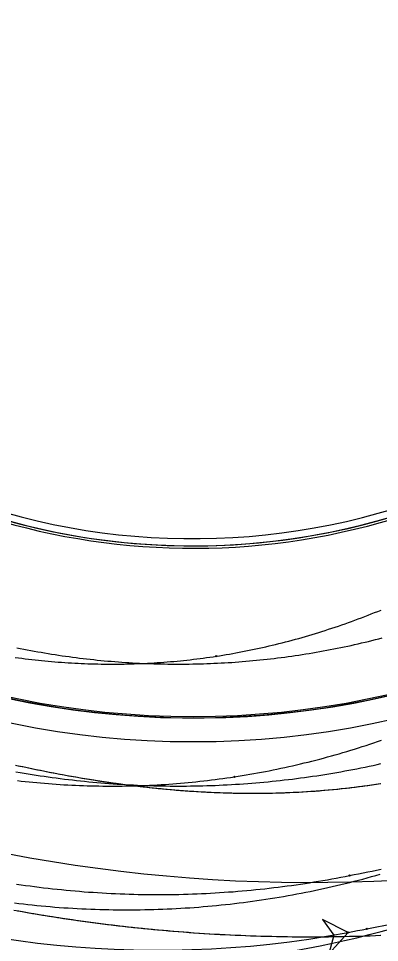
# Model space of a CAD drawing. Extents: x -14 to 1565148, y -25 to 642856.
# Drawn here: x 1564822.8 to 1564848, y 636409.1 to 636473.5 of the extents above; entities that cross this region are included whole.
import ezdxf

# ---------------------------------------------------------------- set-up
doc = ezdxf.new("R2010")
doc.units = 0
for name, color, linetype in [('DR_P_Headwall', 7, 'Continuous'), ('GE_P_Driveway_CL', 7, 'Continuous'), ('GE_X_Alignment', 7, 'Continuous'), ('PM_P_Edge_Line', 7, 'Continuous'), ('PV_P_EOP', 7, 'Continuous'), ('SC_Shading2', 7, 'Continuous'), ('TR_Turning_Path23', 7, 'Continuous'), ('TR_Turning_Path25', 7, 'Continuous'), ('TR_Turning_Path27', 7, 'Continuous'), ('TR_Turning_Path28', 7, 'Continuous'), ('TR_Turning_Path28 - Copy-1', 7, 'Continuous')]:
    doc.layers.add(name, color=color, linetype=linetype)

msp = doc.modelspace()

# ---------------------------------------------------------------- linework, layer by layer
at = {"layer": 'DR_P_Headwall'}
for points in [[(1564822.604, 636421.488), (1564822.912, 636421.422), (1564823.219, 636421.356), (1564823.527, 636421.291), (1564823.836, 636421.228), (1564824.144, 636421.165), (1564824.453, 636421.103), (1564824.762, 636421.041), (1564825.071, 636420.981), (1564825.38, 636420.922), (1564825.689, 636420.864), (1564825.999, 636420.807), (1564826.309, 636420.75), (1564826.619, 636420.695), (1564826.929, 636420.641), (1564827.24, 636420.588), (1564827.55, 636420.536), (1564827.861, 636420.485), (1564828.172, 636420.435), (1564828.483, 636420.387), (1564828.795, 636420.339), (1564829.106, 636420.293), (1564829.418, 636420.248), (1564829.73, 636420.204), (1564830.042, 636420.162), (1564830.355, 636420.12), (1564830.667, 636420.08), (1564830.98, 636420.042), (1564831.293, 636420.004), (1564831.606, 636419.968), (1564831.919, 636419.933), (1564832.232, 636419.9), (1564832.546, 636419.867), (1564832.859, 636419.837), (1564833.173, 636419.807), (1564833.487, 636419.779), (1564833.8, 636419.752), (1564834.115, 636419.727), (1564834.429, 636419.703), (1564834.733, 636419.682), (1564835.038, 636419.661), (1564835.343, 636419.643), (1564835.648, 636419.625), (1564835.952, 636419.609), (1564836.257, 636419.594), (1564836.562, 636419.581), (1564836.867, 636419.569), (1564837.172, 636419.559), (1564837.477, 636419.55), (1564837.782, 636419.542), (1564838.087, 636419.536), (1564838.392, 636419.532), (1564838.697, 636419.529), (1564839.002, 636419.527), (1564839.306, 636419.527), (1564839.611, 636419.528), (1564839.916, 636419.531), (1564840.22, 636419.536), (1564840.525, 636419.542), (1564840.829, 636419.549), (1564841.133, 636419.558), (1564841.437, 636419.569), (1564841.741, 636419.581), (1564842.045, 636419.595), (1564842.348, 636419.611), (1564842.652, 636419.628), (1564842.955, 636419.646), (1564843.258, 636419.666), (1564843.561, 636419.688), (1564843.864, 636419.712), (1564844.166, 636419.736), (1564844.468, 636419.763), (1564844.77, 636419.791), (1564845.072, 636419.821), (1564845.374, 636419.852), (1564845.675, 636419.885), (1564845.976, 636419.92), (1564846.277, 636419.957), (1564846.577, 636419.995), (1564846.878, 636420.034), (1564847.178, 636420.075), (1564847.477, 636420.118), (1564847.777, 636420.163), (1564848.076, 636420.209)], [(1564822.799, 636421.446), (1564823.108, 636421.38), (1564823.416, 636421.315), (1564823.725, 636421.25), (1564824.034, 636421.187), (1564824.343, 636421.125), (1564824.652, 636421.063), (1564824.962, 636421.002), (1564825.271, 636420.943), (1564825.581, 636420.884), (1564825.891, 636420.826), (1564826.201, 636420.77), (1564826.512, 636420.714), (1564826.823, 636420.659), (1564827.134, 636420.606), (1564827.445, 636420.553), (1564827.756, 636420.502), (1564828.068, 636420.452), (1564828.379, 636420.403), (1564828.691, 636420.355), (1564829.003, 636420.308), (1564829.316, 636420.263), (1564829.628, 636420.218), (1564829.941, 636420.175), (1564830.253, 636420.134), (1564830.566, 636420.093), (1564830.88, 636420.054), (1564831.193, 636420.016), (1564831.506, 636419.979), (1564831.82, 636419.944), (1564832.134, 636419.91), (1564832.448, 636419.877), (1564832.762, 636419.846), (1564833.076, 636419.816), (1564833.39, 636419.787), (1564833.705, 636419.76), (1564834.01, 636419.735), (1564834.316, 636419.712), (1564834.622, 636419.689), (1564834.928, 636419.668), (1564835.234, 636419.649), (1564835.54, 636419.631), (1564835.846, 636419.614), (1564836.153, 636419.599), (1564836.459, 636419.585), (1564836.765, 636419.572), (1564837.072, 636419.561), (1564837.378, 636419.552), (1564837.684, 636419.544), (1564837.991, 636419.538), (1564838.297, 636419.533), (1564838.603, 636419.529), (1564838.91, 636419.527), (1564839.216, 636419.527), (1564839.522, 636419.528), (1564839.828, 636419.53), (1564840.134, 636419.534), (1564840.44, 636419.54), (1564840.746, 636419.547), (1564841.052, 636419.556), (1564841.357, 636419.566), (1564841.663, 636419.578), (1564841.968, 636419.591), (1564842.273, 636419.607), (1564842.578, 636419.623), (1564842.883, 636419.642), (1564843.188, 636419.661), (1564843.493, 636419.683), (1564843.797, 636419.706), (1564844.101, 636419.731), (1564844.405, 636419.757), (1564844.709, 636419.785), (1564845.013, 636419.815), (1564845.316, 636419.846), (1564845.619, 636419.879), (1564845.922, 636419.913), (1564846.225, 636419.95), (1564846.527, 636419.988), (1564846.829, 636420.027), (1564847.131, 636420.069), (1564847.432, 636420.112), (1564847.734, 636420.156), (1564848.035, 636420.202)], [(1564848.066, 636409.606), (1564847.703, 636409.591), (1564847.341, 636409.577), (1564846.979, 636409.564), (1564846.617, 636409.553), (1564846.255, 636409.543), (1564845.893, 636409.533), (1564845.531, 636409.525), (1564845.17, 636409.518), (1564844.808, 636409.512), (1564844.446, 636409.508), (1564844.085, 636409.504), (1564843.724, 636409.502), (1564843.362, 636409.501), (1564843.001, 636409.5), (1564842.64, 636409.501), (1564842.279, 636409.504), (1564841.918, 636409.507), (1564841.557, 636409.511), (1564841.196, 636409.517), (1564840.835, 636409.523), (1564840.475, 636409.531), (1564840.114, 636409.54), (1564839.753, 636409.55), (1564839.393, 636409.561), (1564839.032, 636409.573), (1564838.672, 636409.587), (1564838.311, 636409.601), (1564837.951, 636409.617), (1564837.591, 636409.634), (1564837.231, 636409.651), (1564836.871, 636409.67), (1564836.511, 636409.691), (1564836.151, 636409.712), (1564835.791, 636409.734), (1564835.431, 636409.758), (1564835.071, 636409.782), (1564834.712, 636409.808), (1564834.352, 636409.835), (1564833.993, 636409.863), (1564833.633, 636409.892), (1564833.283, 636409.922), (1564832.934, 636409.952), (1564832.584, 636409.984), (1564832.235, 636410.016), (1564831.885, 636410.05), (1564831.536, 636410.085), (1564831.187, 636410.12), (1564830.838, 636410.157), (1564830.489, 636410.195), (1564830.14, 636410.234), (1564829.792, 636410.274), (1564829.443, 636410.316), (1564829.094, 636410.358), (1564828.746, 636410.401), (1564828.398, 636410.445), (1564828.05, 636410.491), (1564827.702, 636410.537), (1564827.354, 636410.585), (1564827.006, 636410.633), (1564826.659, 636410.683), (1564826.312, 636410.733), (1564825.964, 636410.785), (1564825.617, 636410.838), (1564825.27, 636410.892), (1564824.924, 636410.947), (1564824.577, 636411.003), (1564824.23, 636411.06), (1564823.884, 636411.118), (1564823.538, 636411.177), (1564823.192, 636411.237), (1564822.846, 636411.298), (1564822.501, 636411.36)], [(1564848.063, 636409.606), (1564847.699, 636409.591), (1564847.336, 636409.577), (1564846.972, 636409.564), (1564846.608, 636409.553), (1564846.245, 636409.542), (1564845.882, 636409.533), (1564845.518, 636409.525), (1564845.155, 636409.518), (1564844.792, 636409.512), (1564844.429, 636409.507), (1564844.067, 636409.504), (1564843.704, 636409.502), (1564843.341, 636409.5), (1564842.979, 636409.5), (1564842.616, 636409.501), (1564842.254, 636409.504), (1564841.892, 636409.507), (1564841.53, 636409.511), (1564841.167, 636409.517), (1564840.805, 636409.524), (1564840.444, 636409.532), (1564840.082, 636409.541), (1564839.72, 636409.551), (1564839.358, 636409.562), (1564838.997, 636409.574), (1564838.635, 636409.588), (1564838.274, 636409.603), (1564837.912, 636409.618), (1564837.551, 636409.635), (1564837.19, 636409.653), (1564836.829, 636409.673), (1564836.468, 636409.693), (1564836.107, 636409.714), (1564835.746, 636409.737), (1564835.385, 636409.761), (1564835.025, 636409.785), (1564834.664, 636409.811), (1564834.303, 636409.839), (1564833.943, 636409.867), (1564833.583, 636409.896), (1564833.223, 636409.927), (1564832.863, 636409.958), (1564832.512, 636409.99), (1564832.162, 636410.023), (1564831.812, 636410.057), (1564831.461, 636410.092), (1564831.111, 636410.128), (1564830.762, 636410.165), (1564830.412, 636410.204), (1564830.062, 636410.243), (1564829.713, 636410.283), (1564829.363, 636410.325), (1564829.014, 636410.367), (1564828.665, 636410.411), (1564828.316, 636410.456), (1564827.967, 636410.501), (1564827.618, 636410.548), (1564827.269, 636410.596), (1564826.921, 636410.645), (1564826.572, 636410.695), (1564826.224, 636410.746), (1564825.876, 636410.798), (1564825.528, 636410.851), (1564825.18, 636410.906), (1564824.833, 636410.961), (1564824.485, 636411.017), (1564824.138, 636411.075), (1564823.791, 636411.133), (1564823.444, 636411.193), (1564823.097, 636411.253), (1564822.751, 636411.315)]]:
    msp.add_lwpolyline(points, dxfattribs=at)
msp.add_arc((1564843.132, 636524.893), 111.581, 249.17316, 275.60708, dxfattribs=at)
at = {"layer": 'GE_P_Driveway_CL'}
msp.add_line((1564834.256, 636424.772), (1564834.256, 636424.772), dxfattribs=at)
for radius, start, end in [(60.333, 360, 269.30622), (60.333, 360, 269.30622), (60.333, 269.30622, 360), (60.333, 269.30622, 360), (48.333, 229.93787, 319.46272), (48.333, 229.93787, 319.46272)]:
    msp.add_arc((1564834.986, 636485.101), radius, start, end, dxfattribs=at)
at = {"layer": 'GE_X_Alignment'}
msp.add_circle((1564834.986, 636485.101), 60.25, dxfattribs=at)
for start, end in [(273.98733, 319.46272), (229.93787, 273.98733)]:
    msp.add_arc((1564834.986, 636485.101), 48.333, start, end, dxfattribs=at)
at = {"layer": 'PM_P_Edge_Line'}
msp.add_arc((1564943.308, 636324.489), 120.217, 121.77042, 146.71209, dxfattribs=at)
at = {"layer": 'PV_P_EOP'}
for radius in [62, 60.333, 60.25]:
    msp.add_circle((1564834.986, 636485.101), radius, dxfattribs=at)
for radius, end in [(48.333, 319.46272), (47.833, 319.46294)]:
    msp.add_arc((1564834.986, 636485.101), radius, 229.93787, end, dxfattribs=at)
at = {"layer": 'SC_Shading2'}
msp.add_arc((1564834.986, 636485.101), 48.5, 218.94833, 139.20083, dxfattribs=at)
at = {"layer": 'TR_Turning_Path23'}
msp.add_arc((1564930.463, 636336.219), 104.927, 128.03394, 154.75771, dxfattribs=at)
at = {"layer": 'TR_Turning_Path25'}
msp.add_arc((1564940.689, 636314.867), 124.922, 128.00393, 166.21829, dxfattribs=at)
at = {"layer": 'TR_Turning_Path27'}
msp.add_arc((1564931.179, 636324.092), 114.429, 128.5803, 162.56557, dxfattribs=at)
at = {"layer": 'TR_Turning_Path28'}
for points in [[(1564836.606, 636429.079), (1564836.834, 636429.115), (1564837.062, 636429.151), (1564837.29, 636429.189), (1564837.518, 636429.228), (1564837.747, 636429.268), (1564837.975, 636429.309), (1564838.205, 636429.352), (1564838.434, 636429.396), (1564838.664, 636429.441), (1564838.894, 636429.487), (1564839.124, 636429.534), (1564839.355, 636429.583), (1564839.586, 636429.633), (1564839.817, 636429.684), (1564840.048, 636429.736), (1564840.279, 636429.789), (1564840.51, 636429.844), (1564840.741, 636429.9), (1564840.972, 636429.957), (1564841.204, 636430.015), (1564841.435, 636430.074), (1564841.666, 636430.135), (1564841.896, 636430.196), (1564842.127, 636430.259), (1564842.358, 636430.323), (1564842.589, 636430.388), (1564842.82, 636430.454), (1564843.051, 636430.522), (1564843.281, 636430.59), (1564843.512, 636430.66), (1564843.742, 636430.731), (1564843.972, 636430.803), (1564844.203, 636430.876), (1564844.433, 636430.951), (1564844.663, 636431.026), (1564844.893, 636431.103), (1564845.122, 636431.181), (1564845.352, 636431.26), (1564845.581, 636431.34), (1564845.811, 636431.421), (1564846.04, 636431.504), (1564846.269, 636431.587), (1564846.498, 636431.672), (1564846.726, 636431.758), (1564846.955, 636431.845), (1564847.183, 636431.933), (1564847.411, 636432.022), (1564847.639, 636432.113), (1564847.866, 636432.204), (1564848.094, 636432.297)], [(1564822.593, 636428.996), (1564822.822, 636428.964), (1564823.052, 636428.933), (1564823.281, 636428.904), (1564823.511, 636428.876), (1564823.74, 636428.849), (1564823.97, 636428.822), (1564824.2, 636428.797), (1564824.43, 636428.773), (1564824.66, 636428.751), (1564824.89, 636428.729), (1564825.12, 636428.708), (1564825.351, 636428.689), (1564825.581, 636428.67), (1564825.811, 636428.653), (1564826.042, 636428.637), (1564826.272, 636428.622), (1564826.503, 636428.608), (1564826.733, 636428.595), (1564826.964, 636428.583), (1564827.194, 636428.572), (1564827.425, 636428.562), (1564827.655, 636428.554), (1564827.886, 636428.546), (1564828.117, 636428.54), (1564828.347, 636428.535), (1564828.578, 636428.531), (1564828.809, 636428.528), (1564829.039, 636428.526), (1564829.27, 636428.525), (1564829.5, 636428.525), (1564829.731, 636428.527), (1564829.961, 636428.529), (1564830.192, 636428.533), (1564830.422, 636428.538), (1564830.653, 636428.543), (1564830.883, 636428.55), (1564831.113, 636428.558), (1564831.343, 636428.567), (1564831.573, 636428.577), (1564831.803, 636428.589), (1564832.033, 636428.601), (1564832.263, 636428.615), (1564832.493, 636428.629), (1564832.722, 636428.645), (1564832.952, 636428.662), (1564833.181, 636428.68), (1564833.411, 636428.699), (1564833.64, 636428.719), (1564833.869, 636428.74), (1564834.098, 636428.762), (1564834.327, 636428.785), (1564834.555, 636428.81), (1564834.784, 636428.835), (1564835.012, 636428.862), (1564835.241, 636428.89), (1564835.469, 636428.919), (1564835.697, 636428.949), (1564835.924, 636428.98), (1564836.152, 636429.012), (1564836.379, 636429.045), (1564836.606, 636429.079)], [(1564837.872, 636420.674), (1564838.14, 636420.716), (1564838.409, 636420.759), (1564838.677, 636420.803), (1564838.946, 636420.849), (1564839.215, 636420.896), (1564839.484, 636420.944), (1564839.754, 636420.994), (1564840.024, 636421.046), (1564840.294, 636421.098), (1564840.565, 636421.153), (1564840.836, 636421.208), (1564841.107, 636421.265), (1564841.379, 636421.324), (1564841.65, 636421.384), (1564841.921, 636421.445), (1564842.192, 636421.507), (1564842.463, 636421.571), (1564842.734, 636421.637), (1564843.004, 636421.703), (1564843.275, 636421.771), (1564843.545, 636421.84), (1564843.816, 636421.911), (1564844.086, 636421.983), (1564844.356, 636422.056), (1564844.626, 636422.131), (1564844.895, 636422.207), (1564845.165, 636422.284), (1564845.434, 636422.363), (1564845.704, 636422.443), (1564845.972, 636422.524), (1564846.241, 636422.607), (1564846.51, 636422.691), (1564846.778, 636422.776), (1564847.046, 636422.863), (1564847.314, 636422.95), (1564847.582, 636423.04), (1564847.849, 636423.13), (1564848.116, 636423.222)], [(1564822.738, 636420.408), (1564823.008, 636420.377), (1564823.278, 636420.347), (1564823.548, 636420.319), (1564823.819, 636420.292), (1564824.089, 636420.267), (1564824.36, 636420.242), (1564824.63, 636420.219), (1564824.901, 636420.198), (1564825.172, 636420.177), (1564825.442, 636420.158), (1564825.713, 636420.14), (1564825.984, 636420.123), (1564826.255, 636420.108), (1564826.526, 636420.094), (1564826.797, 636420.081), (1564827.069, 636420.07), (1564827.34, 636420.06), (1564827.611, 636420.051), (1564827.882, 636420.043), (1564828.153, 636420.037), (1564828.424, 636420.032), (1564828.696, 636420.029), (1564828.967, 636420.026), (1564829.238, 636420.025), (1564829.509, 636420.025), (1564829.78, 636420.027), (1564830.051, 636420.03), (1564830.322, 636420.034), (1564830.593, 636420.039), (1564830.864, 636420.046), (1564831.135, 636420.054), (1564831.406, 636420.063), (1564831.677, 636420.074), (1564831.948, 636420.086), (1564832.218, 636420.099), (1564832.489, 636420.113), (1564832.759, 636420.129), (1564833.03, 636420.146), (1564833.3, 636420.165), (1564833.57, 636420.184), (1564833.84, 636420.205), (1564834.11, 636420.227), (1564834.38, 636420.251), (1564834.649, 636420.276), (1564834.919, 636420.302), (1564835.188, 636420.329), (1564835.458, 636420.358), (1564835.727, 636420.388), (1564835.995, 636420.419), (1564836.264, 636420.452), (1564836.533, 636420.486), (1564836.801, 636420.521), (1564837.069, 636420.557), (1564837.337, 636420.595), (1564837.605, 636420.634), (1564837.872, 636420.674)], [(1564822.531, 636411.882), (1564822.842, 636411.845), (1564823.154, 636411.808), (1564823.466, 636411.774), (1564823.779, 636411.741), (1564824.091, 636411.709), (1564824.404, 636411.679), (1564824.716, 636411.651), (1564825.029, 636411.624), (1564825.342, 636411.598), (1564825.655, 636411.574), (1564825.968, 636411.552), (1564826.282, 636411.531), (1564826.595, 636411.512), (1564826.908, 636411.494), (1564827.222, 636411.478), (1564827.536, 636411.463), (1564827.849, 636411.45), (1564828.163, 636411.439), (1564828.477, 636411.429), (1564828.791, 636411.42), (1564829.105, 636411.413), (1564829.419, 636411.408), (1564829.733, 636411.404), (1564830.047, 636411.402), (1564830.361, 636411.401), (1564830.675, 636411.402), (1564830.989, 636411.404), (1564831.302, 636411.408), (1564831.616, 636411.413), (1564831.93, 636411.42), (1564832.244, 636411.428), (1564832.558, 636411.438), (1564832.872, 636411.45), (1564833.185, 636411.463), (1564833.499, 636411.477), (1564833.813, 636411.493), (1564834.126, 636411.511), (1564834.44, 636411.53), (1564834.753, 636411.551), (1564835.066, 636411.573), (1564835.379, 636411.597), (1564835.692, 636411.622), (1564836.005, 636411.649), (1564836.318, 636411.678), (1564836.63, 636411.708), (1564836.943, 636411.739), (1564837.255, 636411.772), (1564837.567, 636411.807), (1564837.879, 636411.843), (1564838.19, 636411.88), (1564838.502, 636411.919), (1564838.813, 636411.96), (1564839.124, 636412.002), (1564839.435, 636412.046), (1564839.746, 636412.091), (1564840.057, 636412.138), (1564840.367, 636412.186), (1564840.677, 636412.236), (1564840.987, 636412.287), (1564841.296, 636412.34), (1564841.605, 636412.394), (1564841.914, 636412.45), (1564842.223, 636412.507), (1564842.531, 636412.566), (1564842.839, 636412.627), (1564843.147, 636412.689), (1564843.455, 636412.752), (1564843.762, 636412.817), (1564844.069, 636412.883), (1564844.375, 636412.951), (1564844.682, 636413.021), (1564844.987, 636413.092), (1564845.293, 636413.164), (1564845.598, 636413.238), (1564845.903, 636413.313), (1564846.207, 636413.39), (1564846.511, 636413.469), (1564846.815, 636413.548), (1564847.118, 636413.63), (1564847.421, 636413.713), (1564847.723, 636413.797), (1564848.025, 636413.883)]]:
    msp.add_lwpolyline(points, dxfattribs=at)
for centre in [(1564836.606, 636429.079), (1564836.606, 636429.079), (1564837.872, 636420.674), (1564837.872, 636420.674)]:
    msp.add_circle(centre, 0.0417, dxfattribs=at)
msp.add_arc((1564830.367, 636475.449), 67.911, 239.7175, 333.52503, dxfattribs=at)
at = {"layer": 'TR_Turning_Path28 - Copy-1'}
for points in [[(1564822.701, 636429.671), (1564822.942, 636429.622), (1564823.184, 636429.573), (1564823.425, 636429.526), (1564823.667, 636429.481), (1564823.91, 636429.436), (1564824.152, 636429.392), (1564824.395, 636429.349), (1564824.638, 636429.308), (1564824.881, 636429.267), (1564825.124, 636429.227), (1564825.367, 636429.189), (1564825.611, 636429.152), (1564825.855, 636429.115), (1564826.099, 636429.08), (1564826.343, 636429.046), (1564826.588, 636429.013), (1564826.832, 636428.981), (1564827.077, 636428.95), (1564827.322, 636428.92), (1564827.567, 636428.892), (1564827.812, 636428.864), (1564828.057, 636428.838), (1564828.302, 636428.812), (1564828.548, 636428.788), (1564828.794, 636428.764), (1564829.039, 636428.742), (1564829.285, 636428.721), (1564829.531, 636428.701), (1564829.777, 636428.682), (1564830.024, 636428.664), (1564830.27, 636428.647), (1564830.516, 636428.632), (1564830.763, 636428.617), (1564831.009, 636428.604), (1564831.256, 636428.591), (1564831.503, 636428.58), (1564831.749, 636428.57), (1564831.996, 636428.56), (1564832.243, 636428.552), (1564832.49, 636428.545), (1564832.737, 636428.539), (1564832.984, 636428.535), (1564833.231, 636428.531), (1564833.478, 636428.528), (1564833.725, 636428.527), (1564833.973, 636428.526), (1564834.22, 636428.527), (1564834.467, 636428.529), (1564834.714, 636428.531), (1564834.961, 636428.535), (1564835.208, 636428.54), (1564835.456, 636428.546), (1564835.703, 636428.554), (1564835.95, 636428.562), (1564836.197, 636428.571), (1564836.444, 636428.582), (1564836.691, 636428.593), (1564836.938, 636428.606), (1564837.185, 636428.62), (1564837.432, 636428.634), (1564837.679, 636428.65), (1564837.926, 636428.667), (1564838.172, 636428.685), (1564838.419, 636428.704), (1564838.666, 636428.725), (1564838.912, 636428.746), (1564839.159, 636428.768), (1564839.405, 636428.792), (1564839.651, 636428.817), (1564839.898, 636428.842), (1564840.144, 636428.869), (1564840.39, 636428.897), (1564840.636, 636428.926), (1564840.881, 636428.956), (1564841.127, 636428.987), (1564841.372, 636429.019), (1564841.618, 636429.052), (1564841.863, 636429.087), (1564842.108, 636429.122), (1564842.353, 636429.158), (1564842.598, 636429.196), (1564842.843, 636429.235), (1564843.087, 636429.274), (1564843.331, 636429.315), (1564843.575, 636429.357), (1564843.819, 636429.4), (1564844.063, 636429.444), (1564844.307, 636429.489), (1564844.55, 636429.535), (1564844.794, 636429.582), (1564845.037, 636429.631), (1564845.279, 636429.68), (1564845.522, 636429.73), (1564845.764, 636429.782), (1564846.007, 636429.835), (1564846.249, 636429.888), (1564846.49, 636429.943), (1564846.732, 636429.999), (1564846.973, 636430.055), (1564847.214, 636430.113), (1564847.455, 636430.172), (1564847.696, 636430.232), (1564847.936, 636430.293), (1564848.176, 636430.355)], [(1564822.64, 636421.028), (1564822.92, 636420.978), (1564823.2, 636420.93), (1564823.48, 636420.883), (1564823.76, 636420.838), (1564824.041, 636420.793), (1564824.322, 636420.75), (1564824.603, 636420.708), (1564824.884, 636420.667), (1564825.166, 636420.628), (1564825.447, 636420.59), (1564825.729, 636420.553), (1564826.011, 636420.517), (1564826.293, 636420.483), (1564826.576, 636420.45), (1564826.858, 636420.418), (1564827.141, 636420.387), (1564827.424, 636420.358), (1564827.707, 636420.329), (1564827.99, 636420.303), (1564828.273, 636420.277), (1564828.556, 636420.252), (1564828.84, 636420.229), (1564829.123, 636420.207), (1564829.407, 636420.187), (1564829.691, 636420.167), (1564829.974, 636420.149), (1564830.258, 636420.132), (1564830.542, 636420.116), (1564830.827, 636420.102), (1564831.111, 636420.089), (1564831.395, 636420.077), (1564831.679, 636420.066), (1564831.964, 636420.057), (1564832.248, 636420.049), (1564832.533, 636420.042), (1564832.817, 636420.036), (1564833.102, 636420.032), (1564833.386, 636420.029), (1564833.671, 636420.027), (1564833.956, 636420.026), (1564834.24, 636420.027), (1564834.525, 636420.029), (1564834.81, 636420.032), (1564835.094, 636420.036), (1564835.379, 636420.042), (1564835.664, 636420.049), (1564835.948, 636420.057), (1564836.233, 636420.067), (1564836.517, 636420.077), (1564836.802, 636420.089), (1564837.086, 636420.102), (1564837.371, 636420.117), (1564837.655, 636420.133), (1564837.939, 636420.15), (1564838.223, 636420.168), (1564838.508, 636420.187), (1564838.792, 636420.208), (1564839.076, 636420.23), (1564839.36, 636420.253), (1564839.643, 636420.278), (1564839.927, 636420.303), (1564840.211, 636420.33), (1564840.494, 636420.358), (1564840.778, 636420.388), (1564841.061, 636420.419), (1564841.344, 636420.451), (1564841.627, 636420.484), (1564841.91, 636420.518), (1564842.193, 636420.554), (1564842.475, 636420.591), (1564842.758, 636420.629), (1564843.04, 636420.668), (1564843.322, 636420.709), (1564843.604, 636420.751), (1564843.885, 636420.794), (1564844.167, 636420.838), (1564844.448, 636420.884), (1564844.73, 636420.931), (1564845.011, 636420.979), (1564845.291, 636421.028), (1564845.572, 636421.079), (1564845.852, 636421.131), (1564846.132, 636421.184), (1564846.412, 636421.238), (1564846.692, 636421.293), (1564846.971, 636421.35), (1564847.25, 636421.408), (1564847.529, 636421.467), (1564847.808, 636421.528), (1564848.086, 636421.589)], [(1564822.684, 636413.196), (1564822.996, 636413.151), (1564823.309, 636413.107), (1564823.621, 636413.064), (1564823.934, 636413.023), (1564824.247, 636412.983), (1564824.56, 636412.945), (1564824.873, 636412.908), (1564825.186, 636412.873), (1564825.5, 636412.839), (1564825.813, 636412.807), (1564826.127, 636412.776), (1564826.441, 636412.746), (1564826.755, 636412.718), (1564827.07, 636412.692), (1564827.384, 636412.667), (1564827.699, 636412.643), (1564828.013, 636412.621), (1564828.328, 636412.6), (1564828.643, 636412.581), (1564828.957, 636412.564), (1564829.272, 636412.547), (1564829.587, 636412.533), (1564829.903, 636412.519), (1564830.218, 636412.508), (1564830.533, 636412.497), (1564830.848, 636412.488), (1564831.163, 636412.481), (1564831.479, 636412.475), (1564831.794, 636412.471), (1564832.109, 636412.468), (1564832.425, 636412.466), (1564832.74, 636412.466), (1564833.055, 636412.468), (1564833.371, 636412.471), (1564833.686, 636412.475), (1564834.001, 636412.481), (1564834.317, 636412.489), (1564834.632, 636412.498), (1564834.947, 636412.508), (1564835.262, 636412.52), (1564835.577, 636412.533), (1564835.892, 636412.548), (1564836.207, 636412.564), (1564836.522, 636412.582), (1564836.837, 636412.601), (1564837.152, 636412.622), (1564837.466, 636412.644), (1564837.781, 636412.667), (1564838.095, 636412.692), (1564838.409, 636412.719), (1564838.723, 636412.747), (1564839.037, 636412.776), (1564839.351, 636412.807), (1564839.665, 636412.84), (1564839.979, 636412.874), (1564840.292, 636412.909), (1564840.605, 636412.946), (1564840.918, 636412.984), (1564841.231, 636413.024), (1564841.544, 636413.065), (1564841.856, 636413.108), (1564842.168, 636413.152), (1564842.48, 636413.198), (1564842.792, 636413.245), (1564843.104, 636413.293), (1564843.415, 636413.343), (1564843.726, 636413.395), (1564844.037, 636413.447), (1564844.348, 636413.502), (1564844.658, 636413.558), (1564844.968, 636413.615), (1564845.278, 636413.674), (1564845.588, 636413.734), (1564845.897, 636413.795)], [(1564845.899, 636413.796), (1564846.211, 636413.859), (1564846.527, 636413.921), (1564846.843, 636413.984), (1564847.159, 636414.045), (1564847.469, 636414.106), (1564847.779, 636414.168), (1564848.089, 636414.232)], [(1564845.792, 636409.827), (1564844.009, 636410.733), (1564844.809, 636409.644), (1564844.455, 636408.339), (1564845.792, 636409.827)], [(1564845.792, 636409.827), (1564846.12, 636409.888), (1564846.447, 636409.95), (1564846.775, 636410.01), (1564847.103, 636410.071)]]:
    msp.add_lwpolyline(points, dxfattribs=at)
msp.add_lwpolyline([(1564845.792, 636409.827), (1564844.009, 636410.733), (1564844.809, 636409.644), (1564844.455, 636408.339)], close=True, dxfattribs=at)
for centre in [(1564845.897, 636413.795), (1564845.899, 636413.796), (1564845.792, 636409.827), (1564845.792, 636409.827), (1564847.103, 636410.071), (1564847.103, 636410.071)]:
    msp.add_circle(centre, 0.0417, dxfattribs=at)
for centre, radius, start, end in [((1564833.218, 636485.668), 76.862, 280.40777, 7.27378), ((1564832.578, 636479.871), 71.28, 211.52336, 280.68377)]:
    msp.add_arc(centre, radius, start, end, dxfattribs=at)

doc.saveas('drawing.dxf')
